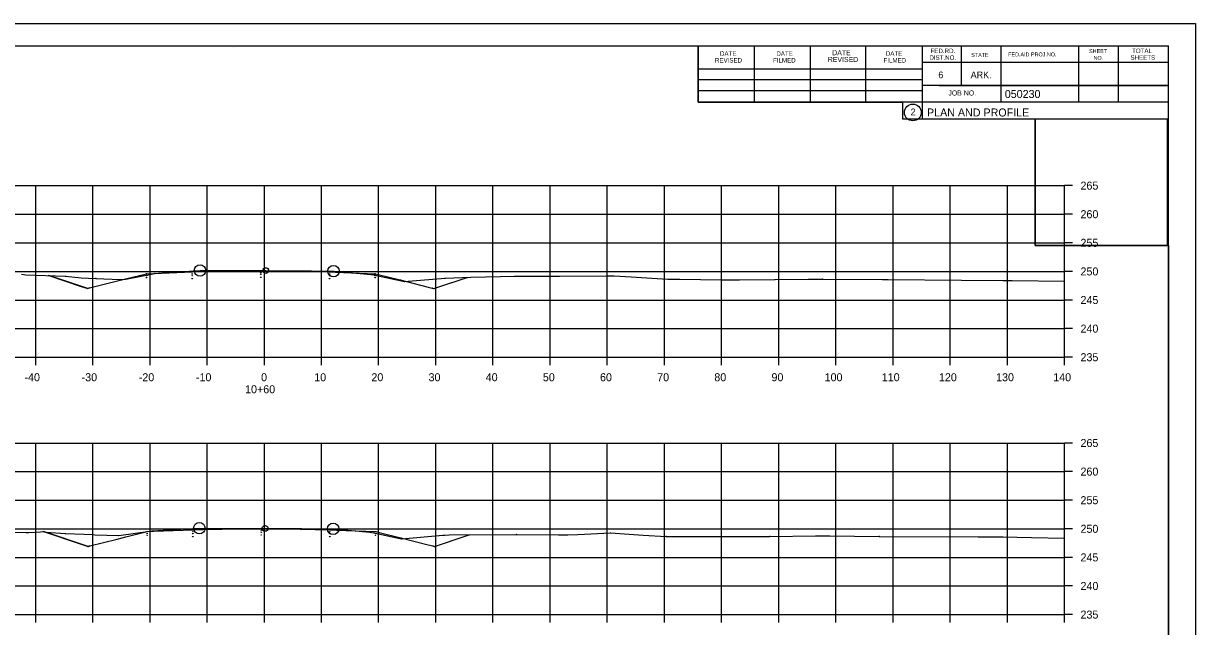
# Model space of a CAD drawing. Extents: x 1300404 to 1323571, y 234004 to 252077.
# Drawn here: x 1315675.1 to 1315880.2, y 243516.4 to 243621.8 of the extents above; entities that cross this region are included whole.
import ezdxf

# ---------------------------------------------------------------- set-up
doc = ezdxf.new("R2010")
doc.units = 0
for name, color, linetype in [('Default', 7, 'Continuous'), ('R_Axis', 7, 'Continuous'), ('R_Axis Annot', 7, 'Continuous'), ('R_Border', 7, 'Continuous'), ('R_Border Prem', 7, 'Continuous'), ('R_Draft', 7, 'Continuous'), ('R_Exist Surface', 7, 'Continuous'), ('R_Fin Surface', 7, 'Continuous'), ('R_Grid', 7, 'Continuous'), ('R_No Plot', 7, 'Continuous')]:
    doc.layers.add(name, color=color, linetype=linetype)

msp = doc.modelspace()

# ---------------------------------------------------------------- linework, layer by layer
at = {"layer": 'Default'}
for p, q in [((1315559.28, 243617.93), (1315875.46, 243617.93)), ((1315793.2, 243608.05), (1315793.2, 243617.93)), ((1315803.06, 243608.05), (1315803.06, 243617.73)), ((1315812.82, 243608.05), (1315812.82, 243617.73)), ((1315822.5, 243608.05), (1315822.5, 243617.73)), ((1315832.36, 243617.93), (1315832.36, 243605.13)), ((1315839.2, 243617.93), (1315839.2, 243610.99)), ((1315846.14, 243617.93), (1315846.14, 243608.05)), ((1315859.72, 243617.93), (1315859.72, 243608.05)), ((1315866.66, 243617.93), (1315866.66, 243608.05)), ((1315875.46, 243412.47), (1315875.46, 243617.93)), ((1315793.2, 243613.91), (1315832.36, 243613.91)), ((1315875.46, 243614.99), (1315832.36, 243614.99)), ((1315875.46, 243615.01), (1315875.46, 243615.01)), ((1315793.2, 243612.05), (1315832.36, 243612.05)), ((1315875.46, 243610.99), (1315832.36, 243610.99)), ((1315835.32, 243610.99), (1315875.46, 243610.99)), ((1315793.2, 243608.05), (1315793.2, 243610.11)), ((1315793.2, 243610.11), (1315832.36, 243610.11)), ((1315875.46, 243608.05), (1315793.2, 243608.05)), ((1315832.36, 243605.13), (1315875.46, 243605.13))]:
    msp.add_line(p, q, dxfattribs=at)
msp.add_circle((1315830.74, 243606.27), 1.47, dxfattribs=at)
at = {"layer": 'R_Axis'}
for p, q in [((1315857.28, 243563.47), (1315857.28, 243593.47)), ((1315858.68, 243593.47), (1315857.28, 243593.47)), ((1315858.68, 243588.47), (1315857.28, 243588.47)), ((1315858.68, 243583.47), (1315857.28, 243583.47)), ((1315858.68, 243578.47), (1315857.28, 243578.47)), ((1315858.68, 243573.47), (1315857.28, 243573.47)), ((1315858.68, 243568.47), (1315857.28, 243568.47)), ((1315577.28, 243563.47), (1315857.28, 243563.47)), ((1315677.28, 243562.07), (1315677.28, 243563.47)), ((1315687.28, 243562.07), (1315687.28, 243563.47)), ((1315697.28, 243562.07), (1315697.28, 243563.47)), ((1315707.28, 243562.07), (1315707.28, 243563.47)), ((1315717.28, 243562.07), (1315717.28, 243563.47)), ((1315727.28, 243562.07), (1315727.28, 243563.47)), ((1315737.28, 243562.07), (1315737.28, 243563.47)), ((1315747.28, 243562.07), (1315747.28, 243563.47)), ((1315757.28, 243562.07), (1315757.28, 243563.47)), ((1315767.28, 243562.07), (1315767.28, 243563.47)), ((1315777.28, 243562.07), (1315777.28, 243563.47)), ((1315787.28, 243562.07), (1315787.28, 243563.47)), ((1315797.28, 243562.07), (1315797.28, 243563.47)), ((1315807.28, 243562.07), (1315807.28, 243563.47)), ((1315817.28, 243562.07), (1315817.28, 243563.47)), ((1315827.28, 243562.07), (1315827.28, 243563.47)), ((1315837.28, 243562.07), (1315837.28, 243563.47)), ((1315847.28, 243562.07), (1315847.28, 243563.47)), ((1315857.28, 243562.07), (1315857.28, 243563.47)), ((1315858.68, 243563.47), (1315857.28, 243563.47)), ((1315857.28, 243518.47), (1315857.28, 243548.47)), ((1315858.68, 243548.47), (1315857.28, 243548.47)), ((1315858.68, 243543.47), (1315857.28, 243543.47)), ((1315858.68, 243538.47), (1315857.28, 243538.47)), ((1315858.68, 243533.47), (1315857.28, 243533.47)), ((1315858.68, 243528.47), (1315857.28, 243528.47)), ((1315858.68, 243523.47), (1315857.28, 243523.47)), ((1315577.28, 243518.47), (1315857.28, 243518.47)), ((1315677.28, 243517.07), (1315677.28, 243518.47)), ((1315687.28, 243517.07), (1315687.28, 243518.47)), ((1315697.28, 243517.07), (1315697.28, 243518.47)), ((1315707.28, 243517.07), (1315707.28, 243518.47)), ((1315717.28, 243517.07), (1315717.28, 243518.47)), ((1315727.28, 243517.07), (1315727.28, 243518.47)), ((1315737.28, 243517.07), (1315737.28, 243518.47)), ((1315747.28, 243517.07), (1315747.28, 243518.47)), ((1315757.28, 243517.07), (1315757.28, 243518.47)), ((1315767.28, 243517.07), (1315767.28, 243518.47)), ((1315777.28, 243517.07), (1315777.28, 243518.47)), ((1315787.28, 243517.07), (1315787.28, 243518.47)), ((1315797.28, 243517.07), (1315797.28, 243518.47)), ((1315807.28, 243517.07), (1315807.28, 243518.47)), ((1315817.28, 243517.07), (1315817.28, 243518.47)), ((1315827.28, 243517.07), (1315827.28, 243518.47)), ((1315837.28, 243517.07), (1315837.28, 243518.47)), ((1315847.28, 243517.07), (1315847.28, 243518.47)), ((1315857.28, 243517.07), (1315857.28, 243518.47)), ((1315858.68, 243518.47), (1315857.28, 243518.47))]:
    msp.add_line(p, q, dxfattribs=at)
at = {"layer": 'R_Border'}
msp.add_line((1315711.8, 243617.67), (1315711.8, 243617.67), dxfattribs=at)
msp.add_line((1315711.8, 243617.67), (1315711.8, 243617.67), dxfattribs=at)
at = {"layer": 'R_Draft'}
for points in [[(1315696.66, 243578.12), (1315696.71, 243578.02), (1315696.61, 243578.02)], [(1315698.14, 243578.18), (1315698.19, 243578.08), (1315698.09, 243578.08)], [(1315704.66, 243578.44), (1315704.71, 243578.34), (1315704.61, 243578.34)], [(1315716.66, 243578.68), (1315716.71, 243578.58), (1315716.61, 243578.58)], [(1315716.66, 243578.35), (1315716.71, 243578.25), (1315716.61, 243578.25)], [(1315728.66, 243578.44), (1315728.71, 243578.34), (1315728.61, 243578.34)], [(1315736.66, 243578.12), (1315736.71, 243578.02), (1315736.61, 243578.02)], [(1315679.56, 243577.8), (1315679.61, 243577.7), (1315679.51, 243577.7)], [(1315679.56, 243577.8), (1315679.61, 243577.7), (1315679.51, 243577.7)], [(1315682.48, 243577.69), (1315682.53, 243577.59), (1315682.43, 243577.59)], [(1315687.79, 243577.31), (1315687.84, 243577.21), (1315687.74, 243577.21)], [(1315692.28, 243577.03), (1315692.33, 243576.93), (1315692.23, 243576.93)], [(1315692.48, 243577.09), (1315692.53, 243576.99), (1315692.43, 243576.99)], [(1315696.66, 243577.79), (1315696.71, 243577.69), (1315696.61, 243577.69)], [(1315696.66, 243577.46), (1315696.71, 243577.36), (1315696.61, 243577.36)], [(1315704.66, 243578.11), (1315704.71, 243578.01), (1315704.61, 243578.01)], [(1315704.66, 243577.78), (1315704.71, 243577.68), (1315704.61, 243577.68)], [(1315704.66, 243577.28), (1315704.71, 243577.18), (1315704.61, 243577.18)], [(1315716.66, 243578.02), (1315716.71, 243577.92), (1315716.61, 243577.92)], [(1315716.66, 243577.52), (1315716.71, 243577.42), (1315716.61, 243577.42)], [(1315728.66, 243578.11), (1315728.71, 243578.01), (1315728.61, 243578.01)], [(1315728.66, 243577.78), (1315728.71, 243577.68), (1315728.61, 243577.68)], [(1315728.66, 243577.28), (1315728.71, 243577.18), (1315728.61, 243577.18)], [(1315736.5, 243577.91), (1315736.55, 243577.81), (1315736.45, 243577.81)], [(1315736.66, 243577.79), (1315736.71, 243577.69), (1315736.61, 243577.69)], [(1315736.66, 243577.46), (1315736.71, 243577.36), (1315736.61, 243577.36)], [(1315741.04, 243577.03), (1315741.09, 243576.93), (1315740.99, 243576.93)], [(1315741.8, 243576.75), (1315741.85, 243576.65), (1315741.75, 243576.65)], [(1315748.9, 243577.35), (1315748.95, 243577.25), (1315748.85, 243577.25)], [(1315752.78, 243577.47), (1315752.83, 243577.37), (1315752.73, 243577.37)], [(1315752.78, 243577.47), (1315752.83, 243577.37), (1315752.73, 243577.37)], [(1315761.19, 243577.71), (1315761.24, 243577.61), (1315761.14, 243577.61)], [(1315777.38, 243577.77), (1315777.43, 243577.67), (1315777.33, 243577.67)], [(1315787.9, 243577.14), (1315787.95, 243577.04), (1315787.85, 243577.04)], [(1315797.19, 243577.05), (1315797.24, 243576.95), (1315797.14, 243576.95)], [(1315806.63, 243577.09), (1315806.68, 243576.99), (1315806.58, 243576.99)], [(1315814.96, 243577.19), (1315815.01, 243577.09), (1315814.91, 243577.09)], [(1315826.39, 243577.08), (1315826.44, 243576.98), (1315826.34, 243576.98)], [(1315847.5, 243576.92), (1315847.55, 243576.82), (1315847.45, 243576.82)], [(1315686.37, 243575.53), (1315686.42, 243575.43), (1315686.32, 243575.43)], [(1315686.66, 243575.63), (1315686.71, 243575.53), (1315686.61, 243575.53)], [(1315746.66, 243575.62), (1315746.71, 243575.52), (1315746.61, 243575.52)], [(1315746.94, 243575.53), (1315746.99, 243575.43), (1315746.89, 243575.43)], [(1315678.66, 243533.05), (1315678.71, 243532.95), (1315678.61, 243532.95)], [(1315678.66, 243533.05), (1315678.71, 243532.95), (1315678.61, 243532.95)], [(1315696.75, 243533.04), (1315696.8, 243532.94), (1315696.7, 243532.94)], [(1315697.68, 243533.18), (1315697.73, 243533.08), (1315697.63, 243533.08)], [(1315704.75, 243533.36), (1315704.8, 243533.26), (1315704.7, 243533.26)], [(1315704.75, 243533.02), (1315704.8, 243532.92), (1315704.7, 243532.92)], [(1315716.75, 243533.6), (1315716.8, 243533.5), (1315716.7, 243533.5)], [(1315716.75, 243533.26), (1315716.8, 243533.16), (1315716.7, 243533.16)], [(1315728.75, 243533.36), (1315728.8, 243533.26), (1315728.7, 243533.26)], [(1315728.75, 243533.02), (1315728.8, 243532.92), (1315728.7, 243532.92)], [(1315736.75, 243533.04), (1315736.8, 243532.94), (1315736.7, 243532.94)], [(1315682.45, 243532.69), (1315682.5, 243532.59), (1315682.4, 243532.59)], [(1315687.22, 243532.51), (1315687.27, 243532.41), (1315687.17, 243532.41)], [(1315691.79, 243532.34), (1315691.84, 243532.24), (1315691.74, 243532.24)], [(1315692.38, 243531.94), (1315692.43, 243531.84), (1315692.33, 243531.84)], [(1315696.75, 243532.7), (1315696.8, 243532.6), (1315696.7, 243532.6)], [(1315696.75, 243532.37), (1315696.8, 243532.27), (1315696.7, 243532.27)], [(1315704.75, 243532.69), (1315704.8, 243532.59), (1315704.7, 243532.59)], [(1315704.75, 243532.19), (1315704.8, 243532.09), (1315704.7, 243532.09)], [(1315716.75, 243532.93), (1315716.8, 243532.83), (1315716.7, 243532.83)], [(1315716.75, 243532.43), (1315716.8, 243532.33), (1315716.7, 243532.33)], [(1315728.75, 243532.69), (1315728.8, 243532.59), (1315728.7, 243532.59)], [(1315728.75, 243532.19), (1315728.8, 243532.09), (1315728.7, 243532.09)], [(1315736.46, 243532.84), (1315736.51, 243532.74), (1315736.41, 243532.74)], [(1315736.75, 243532.7), (1315736.8, 243532.6), (1315736.7, 243532.6)], [(1315736.75, 243532.37), (1315736.8, 243532.27), (1315736.7, 243532.27)], [(1315741.13, 243531.94), (1315741.18, 243531.84), (1315741.08, 243531.84)], [(1315741.35, 243531.74), (1315741.4, 243531.64), (1315741.3, 243531.64)], [(1315748.8, 243532.41), (1315748.85, 243532.31), (1315748.75, 243532.31)], [(1315753.1, 243532.46), (1315753.15, 243532.36), (1315753.05, 243532.36)], [(1315753.1, 243532.46), (1315753.15, 243532.36), (1315753.05, 243532.36)], [(1315761.37, 243532.55), (1315761.42, 243532.45), (1315761.32, 243532.45)], [(1315770.31, 243532.48), (1315770.36, 243532.38), (1315770.26, 243532.38)], [(1315777.83, 243532.79), (1315777.88, 243532.69), (1315777.78, 243532.69)], [(1315787.57, 243532.2), (1315787.62, 243532.1), (1315787.52, 243532.1)], [(1315796.55, 243532.17), (1315796.6, 243532.07), (1315796.5, 243532.07)], [(1315805.72, 243532.2), (1315805.77, 243532.1), (1315805.67, 243532.1)], [(1315814.32, 243532.27), (1315814.37, 243532.17), (1315814.27, 243532.17)], [(1315824.87, 243532.2), (1315824.92, 243532.1), (1315824.82, 243532.1)], [(1315846.47, 243532.09), (1315846.52, 243531.99), (1315846.42, 243531.99)], [(1315686.47, 243530.44), (1315686.52, 243530.34), (1315686.42, 243530.34)], [(1315686.75, 243530.54), (1315686.8, 243530.44), (1315686.7, 243530.44)], [(1315746.75, 243530.54), (1315746.8, 243530.44), (1315746.7, 243530.44)], [(1315747.04, 243530.44), (1315747.09, 243530.34), (1315746.99, 243530.34)]]:
    msp.add_lwpolyline(points, close=True, dxfattribs=at)
at = {"layer": 'R_Exist Surface'}
for points in [[(1315674.81, 243577.98), (1315675.55, 243577.9), (1315682.48, 243577.64), (1315685.22, 243577.35), (1315687.79, 243577.26), (1315692.03, 243577.06), (1315692.48, 243577.04), (1315693.07, 243577.12), (1315698.14, 243578.13), (1315699.42, 243578.2), (1315706.02, 243578.64), (1315713.61, 243578.63), (1315717.52, 243578.61), (1315725.54, 243578.56), (1315729.37, 243578.53), (1315734.03, 243578.09), (1315736.5, 243577.86), (1315736.88, 243577.77), (1315741.8, 243576.7), (1315742.45, 243576.75), (1315748.9, 243577.3), (1315753.41, 243577.44), (1315761.19, 243577.66), (1315763.82, 243577.66), (1315768.94, 243577.62), (1315777.38, 243577.72), (1315777.73, 243577.71), (1315778.48, 243577.69), (1315781.45, 243577.51), (1315785.98, 243577.24), (1315787.9, 243577.09), (1315789.96, 243577.09), (1315797.19, 243577), (1315800.4, 243577.01), (1315806.63, 243577.04), (1315812.42, 243577.1), (1315814.96, 243577.14), (1315825.46, 243577.04), (1315826.39, 243577.03), (1315839.23, 243576.94), (1315846.51, 243576.88), (1315847.5, 243576.87), (1315848.1, 243576.86), (1315857.28, 243576.79)], [(1315668.45, 243532.92), (1315675.53, 243532.82), (1315676.1, 243532.84), (1315678.13, 243532.93), (1315678.54, 243532.99), (1315679.11, 243532.91), (1315682.45, 243532.64), (1315685.75, 243532.51), (1315687.22, 243532.46), (1315687.61, 243532.44), (1315691.79, 243532.29), (1315697.26, 243533.05), (1315697.68, 243533.13), (1315699.56, 243533.24), (1315705.9, 243533.57), (1315713.3, 243533.55), (1315717.41, 243533.54), (1315723.76, 243533.5), (1315729.32, 243533.46), (1315735.71, 243532.86), (1315736.46, 243532.79), (1315741, 243531.76), (1315741.35, 243531.69), (1315748.48, 243532.33), (1315748.8, 243532.36), (1315749.63, 243532.39), (1315761.37, 243532.5), (1315768.76, 243532.42), (1315770.31, 243532.43), (1315772.11, 243532.49), (1315777.83, 243532.74), (1315783.54, 243532.36), (1315787.57, 243532.15), (1315792.97, 243532.14), (1315796.55, 243532.12), (1315798.69, 243532.14), (1315805.72, 243532.15), (1315813.7, 243532.22), (1315814.32, 243532.22), (1315816.22, 243532.22), (1315824.87, 243532.15), (1315842.18, 243532.07), (1315846.47, 243532.04), (1315851.48, 243531.94), (1315857.28, 243531.85)]]:
    msp.add_lwpolyline(points, dxfattribs=at)
at = {"layer": 'R_Fin Surface'}
for points in [[(1315679.56, 243577.75), (1315685.22, 243575.86), (1315686.37, 243575.48), (1315686.42, 243575.5), (1315686.66, 243575.58), (1315691.36, 243576.75), (1315692.28, 243576.98), (1315692.99, 243577.16), (1315696.66, 243578.07), (1315697.93, 243578.13), (1315704.66, 243578.39), (1315706.49, 243578.43), (1315716.66, 243578.63), (1315718.38, 243578.6), (1315728.66, 243578.39), (1315729.73, 243578.35), (1315736.66, 243578.07), (1315737.22, 243577.93), (1315741.04, 243576.98), (1315745.97, 243575.74), (1315746.66, 243575.57), (1315746.69, 243575.56), (1315746.94, 243575.48), (1315747.62, 243575.7), (1315752.78, 243577.42)], [(1315678.66, 243533), (1315685.4, 243530.75), (1315686.47, 243530.39), (1315686.51, 243530.41), (1315686.75, 243530.49), (1315691.54, 243531.68), (1315692.38, 243531.89), (1315693.03, 243532.06), (1315696.75, 243532.99), (1315697.94, 243533.03), (1315704.75, 243533.31), (1315706.51, 243533.34), (1315716.75, 243533.55), (1315718.48, 243533.51), (1315728.75, 243533.31), (1315729.89, 243533.26), (1315736.75, 243532.99), (1315737.37, 243532.83), (1315741.13, 243531.89), (1315745.97, 243530.68), (1315746.75, 243530.49), (1315746.79, 243530.47), (1315747.04, 243530.39), (1315752.26, 243532.13), (1315753.1, 243532.41)]]:
    msp.add_lwpolyline(points, dxfattribs=at)
at = {"layer": 'R_Grid'}
for p, q in [((1315577.28, 243593.47), (1315857.28, 243593.47)), ((1315677.28, 243563.47), (1315677.28, 243593.47)), ((1315687.28, 243563.47), (1315687.28, 243593.47)), ((1315697.28, 243563.47), (1315697.28, 243593.47)), ((1315707.28, 243563.47), (1315707.28, 243593.47)), ((1315717.28, 243563.47), (1315717.28, 243593.47)), ((1315727.28, 243563.47), (1315727.28, 243593.47)), ((1315737.28, 243563.47), (1315737.28, 243593.47)), ((1315747.28, 243563.47), (1315747.28, 243593.47)), ((1315757.28, 243563.47), (1315757.28, 243593.47)), ((1315767.28, 243563.47), (1315767.28, 243593.47)), ((1315777.28, 243563.47), (1315777.28, 243593.47)), ((1315787.28, 243563.47), (1315787.28, 243593.47)), ((1315797.28, 243563.47), (1315797.28, 243593.47)), ((1315807.28, 243563.47), (1315807.28, 243593.47)), ((1315817.28, 243563.47), (1315817.28, 243593.47)), ((1315827.28, 243563.47), (1315827.28, 243593.47)), ((1315837.28, 243563.47), (1315837.28, 243593.47)), ((1315847.28, 243563.47), (1315847.28, 243593.47)), ((1315857.28, 243563.47), (1315857.28, 243593.47)), ((1315577.28, 243588.47), (1315857.28, 243588.47)), ((1315577.28, 243583.47), (1315857.28, 243583.47)), ((1315577.28, 243578.47), (1315857.28, 243578.47)), ((1315577.28, 243573.47), (1315857.28, 243573.47)), ((1315577.28, 243568.47), (1315857.28, 243568.47)), ((1315577.28, 243563.47), (1315857.28, 243563.47)), ((1315577.28, 243548.47), (1315857.28, 243548.47)), ((1315677.28, 243518.47), (1315677.28, 243548.47)), ((1315687.28, 243518.47), (1315687.28, 243548.47)), ((1315697.28, 243518.47), (1315697.28, 243548.47)), ((1315707.28, 243518.47), (1315707.28, 243548.47)), ((1315717.28, 243518.47), (1315717.28, 243548.47)), ((1315727.28, 243518.47), (1315727.28, 243548.47)), ((1315737.28, 243518.47), (1315737.28, 243548.47)), ((1315747.28, 243518.47), (1315747.28, 243548.47)), ((1315757.28, 243518.47), (1315757.28, 243548.47)), ((1315767.28, 243518.47), (1315767.28, 243548.47)), ((1315777.28, 243518.47), (1315777.28, 243548.47)), ((1315787.28, 243518.47), (1315787.28, 243548.47)), ((1315797.28, 243518.47), (1315797.28, 243548.47)), ((1315807.28, 243518.47), (1315807.28, 243548.47)), ((1315817.28, 243518.47), (1315817.28, 243548.47)), ((1315827.28, 243518.47), (1315827.28, 243548.47)), ((1315837.28, 243518.47), (1315837.28, 243548.47)), ((1315847.28, 243518.47), (1315847.28, 243548.47)), ((1315857.28, 243518.47), (1315857.28, 243548.47)), ((1315577.28, 243543.47), (1315857.28, 243543.47)), ((1315577.28, 243538.47), (1315857.28, 243538.47)), ((1315577.28, 243533.47), (1315857.28, 243533.47)), ((1315577.28, 243528.47), (1315857.28, 243528.47)), ((1315577.28, 243523.47), (1315857.28, 243523.47)), ((1315577.28, 243518.47), (1315857.28, 243518.47))]:
    msp.add_line(p, q, dxfattribs=at)
at = {"layer": 'R_No Plot'}
msp.add_line((1315546.87, 243621.83), (1315880.21, 243621.83), dxfattribs=at)
for points in [[(1315546.87, 243621.83), (1315880.21, 243621.83), (1315880.21, 243408.49), (1315546.87, 243408.49)], [(1315793.2, 243617.93), (1315793.2, 243608.05), (1315828.93, 243608.05), (1315828.93, 243605.13), (1315852.13, 243605.13), (1315852.13, 243583.01), (1315875.46, 243583.01), (1315875.46, 243412.47), (1315559.28, 243412.47), (1315559.28, 243617.93)], [(1315852.13, 243605.16), (1315875.23, 243605.16), (1315875.23, 243583.01), (1315852.13, 243583.01)]]:
    msp.add_lwpolyline(points, close=True, dxfattribs=at)
for points in [[(1315686.37, 243575.48), (1315679.56, 243577.75)], [(1315686.66, 243575.58), (1315686.37, 243575.48), (1315679.56, 243577.75)], [(1315686.66, 243575.58), (1315686.37, 243575.48), (1315679.56, 243577.75)], [(1315686.66, 243575.58), (1315686.37, 243575.48), (1315679.56, 243577.75)], [(1315686.66, 243575.58), (1315686.37, 243575.48), (1315679.56, 243577.75)], [(1315686.66, 243575.58), (1315686.37, 243575.48), (1315679.56, 243577.75)], [(1315746.66, 243575.57), (1315746.94, 243575.48), (1315752.78, 243577.42)], [(1315746.66, 243575.57), (1315746.94, 243575.48), (1315752.78, 243577.42)], [(1315746.66, 243575.57), (1315746.94, 243575.48), (1315752.78, 243577.42)], [(1315746.66, 243575.57), (1315746.94, 243575.48), (1315752.78, 243577.42)], [(1315686.47, 243530.39), (1315678.66, 243533)], [(1315686.75, 243530.49), (1315686.47, 243530.39), (1315678.66, 243533)], [(1315686.75, 243530.49), (1315686.47, 243530.39), (1315678.66, 243533)], [(1315686.75, 243530.49), (1315686.47, 243530.39), (1315678.66, 243533)], [(1315686.75, 243530.49), (1315686.47, 243530.39), (1315678.66, 243533)], [(1315686.75, 243530.49), (1315686.47, 243530.39), (1315678.66, 243533)], [(1315746.75, 243530.49), (1315747.04, 243530.39), (1315753.1, 243532.41)], [(1315746.75, 243530.49), (1315747.04, 243530.39), (1315753.1, 243532.41)], [(1315746.75, 243530.49), (1315747.04, 243530.39), (1315753.1, 243532.41)], [(1315746.75, 243530.49), (1315747.04, 243530.39), (1315753.1, 243532.41)]]:
    msp.add_lwpolyline(points, dxfattribs=at)
for centre, radius in [((1315706.02, 243578.64), 1), ((1315717.52, 243578.61), 0.5), ((1315729.37, 243578.53), 1), ((1315705.9, 243533.57), 1), ((1315717.41, 243533.54), 0.5), ((1315729.32, 243533.46), 1)]:
    msp.add_circle(centre, radius, dxfattribs=at)

# ---------------------------------------------------------------- texts
at = {"layer": 'Default'}
msp.add_text('2', height=1.17, dxfattribs=at).set_placement((1315830.36, 243605.78))
at = {"layer": 'R_Axis Annot'}
for s, p in [('265', (1315860.08, 243592.77)), ('260', (1315860.08, 243587.77)), ('255', (1315860.08, 243582.77)), ('250', (1315860.08, 243577.77)), ('245', (1315860.08, 243572.77)), ('240', (1315860.08, 243567.77)), ('235', (1315860.08, 243562.77)), ('-40', (1315675.31, 243559.27)), ('-30', (1315685.31, 243559.27)), ('-20', (1315695.31, 243559.27)), ('-10', (1315705.31, 243559.27)), ('0', (1315716.71, 243559.27)), ('10', (1315726.01, 243559.27)), ('20', (1315736.01, 243559.27)), ('30', (1315746.01, 243559.27)), ('40', (1315756.01, 243559.27)), ('50', (1315766.01, 243559.27)), ('60', (1315776.01, 243559.27)), ('70', (1315786.01, 243559.27)), ('80', (1315796.01, 243559.27)), ('90', (1315806.01, 243559.27)), ('100', (1315815.31, 243559.27)), ('110', (1315825.31, 243559.27)), ('120', (1315835.31, 243559.27)), ('130', (1315845.31, 243559.27)), ('140', (1315855.31, 243559.27)), ('10+60', (1315713.91, 243557.17)), ('265', (1315860.08, 243547.77)), ('260', (1315860.08, 243542.77)), ('255', (1315860.08, 243537.77)), ('250', (1315860.08, 243532.77)), ('245', (1315860.08, 243527.77)), ('240', (1315860.08, 243522.77)), ('235', (1315860.08, 243517.77))]:
    msp.add_text(s, height=1.4, dxfattribs=at).set_placement(p)
at = {"layer": 'R_Border'}
for s, height, p in [('DATE', 0.879, (1315816.64, 243616.27)), ('FED.RD.', 0.782, (1315833.84, 243616.65)), ('SHEET', 0.684, (1315861.58, 243616.65)), ('TOTAL', 0.782, (1315869.1, 243616.65)), ('REVISED', 0.782, (1315796.12, 243614.99)), ('DATE', 0.782, (1315797, 243616.17)), ('FILMED', 0.782, (1315806.28, 243614.99)), ('DATE', 0.782, (1315806.86, 243616.17)), ('REVISED', 0.879, (1315815.86, 243615.09)), ('FILMED', 0.782, (1315825.62, 243614.99)), ('DATE', 0.782, (1315826.02, 243616.17)), ('DIST.NO.', 0.782, (1315833.64, 243615.47)), ('STATE', 0.684, (1315840.96, 243615.97)), ('FED.AID PROJ.NO.', 0.684, (1315847.42, 243616.07)), ('NO.', 0.684, (1315862.36, 243615.47)), ('SHEETS', 0.782, (1315868.82, 243615.47)), ('6', 1.17, (1315835.2, 243612.25)), ('ARK.', 1.172, (1315840.86, 243612.25)), ('JOB NO.', 0.879, (1315836.96, 243609.23))]:
    msp.add_text(s, height=height, dxfattribs=at).set_placement(p)
for s, p in [('050230', (1315846.83, 243608.79)), ('PLAN AND PROFILE', (1315833.22, 243605.56))]:
    msp.add_text(s, height=1.4, rotation=360, dxfattribs=at).set_placement(p)
at = {"layer": 'R_Border Prem'}
msp.add_text('DWB', height=0.01, dxfattribs=at).set_placement((1315836.15, 243599.44))

doc.saveas('drawing.dxf')
